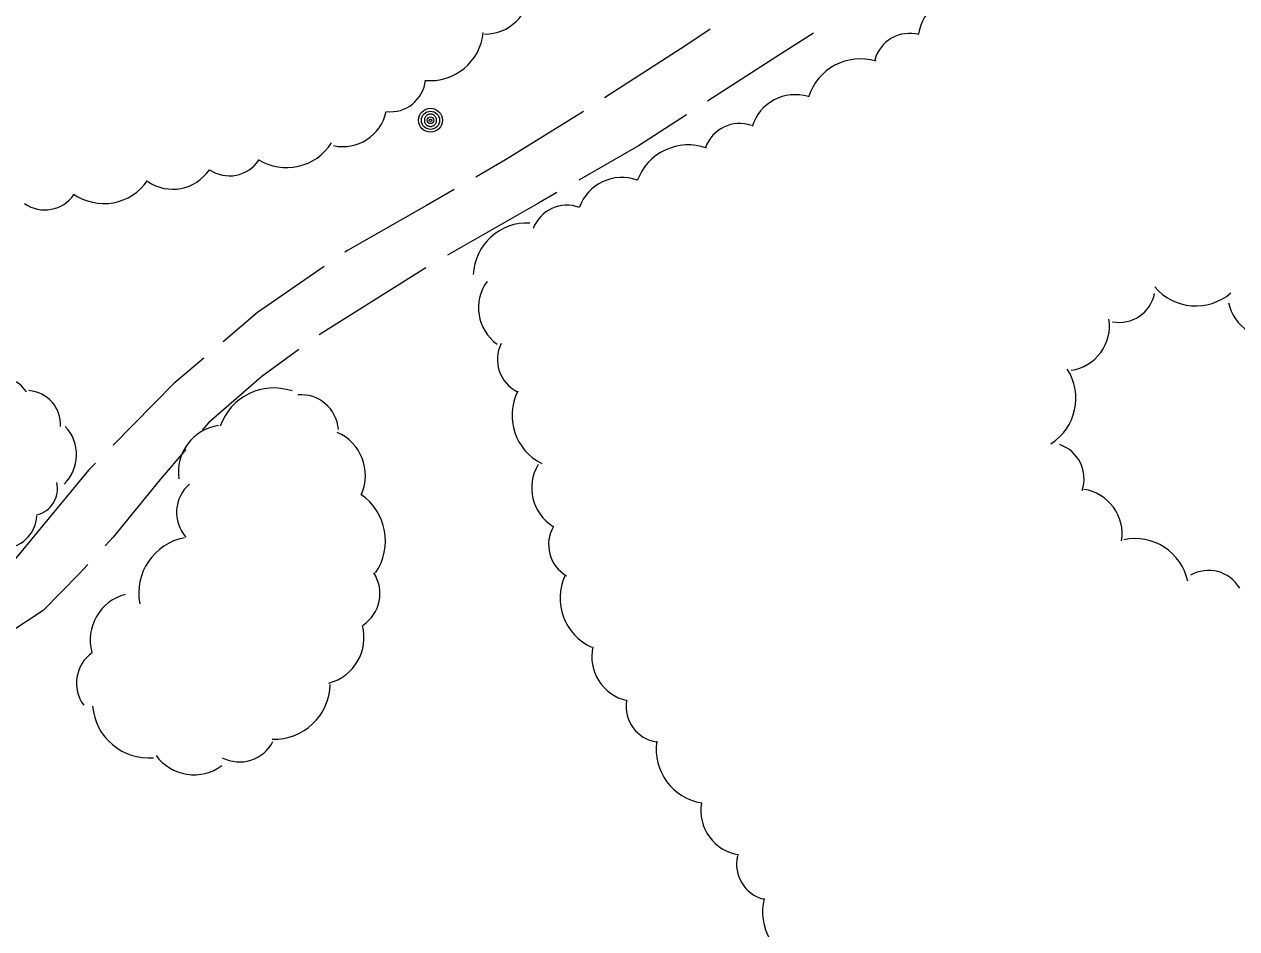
# Model space of a CAD drawing. Extents: x 2361284 to 2366480, y 6976556 to 6985346.
# Drawn here: x 2363214.2 to 2363406.7, y 6977962.5 to 6978106.1 of the extents above; entities that cross this region are included whole.
import ezdxf

# ---------------------------------------------------------------- set-up
doc = ezdxf.new("R2010")
doc.units = 0
doc.header["$LTSCALE"] = 1.9
for name, color, linetype, lineweight in [('15', 7, 'Continuous', 13), ('16', 7, 'Continuous', 13), ('4', 7, 'Continuous', 13)]:
    doc.layers.add(name, color=color, linetype=linetype, lineweight=lineweight)

msp = doc.modelspace()

# ---------------------------------------------------------------- linework, layer by layer
at = {"layer": '15'}
msp.add_line((2363277.953, 6978067.387), (2363260.994, 6978056.786), dxfattribs=at)
for points in [[(2363323.096, 6978105.319), (2363319.24, 6978102.712), (2363306.339, 6978094.398)], [(2363339.503, 6978104.695), (2363334.284, 6978101.335), (2363322.695, 6978093.864)], [(2363302.958, 6978092.257), (2363290.612, 6978084.539), (2363285.898, 6978081.824)], [(2363319.335, 6978091.692), (2363311.722, 6978086.79), (2363302.222, 6978081.349)], [(2363282.426, 6978079.831), (2363278.079, 6978077.329), (2363265.498, 6978070.158), (2363265.08, 6978069.874)], [(2363298.751, 6978079.356), (2363295.816, 6978077.678), (2363281.385, 6978069.439)], [(2363261.792, 6978067.603), (2363251.22, 6978060.313), (2363245.763, 6978055.681)], [(2363257.766, 6978054.425), (2363251.896, 6978050.138), (2363243.446, 6978042.777), (2363242.447, 6978041.618)], [(2363242.708, 6978053.092), (2363237.937, 6978049.045), (2363228.289, 6978039.253)], [(2363239.837, 6978038.583), (2363235.741, 6978033.815), (2363228.318, 6978024.653), (2363227.011, 6978023.25)], [(2363225.486, 6978036.407), (2363224.386, 6978035.287), (2363212.66, 6978021.064)], [(2363224.278, 6978020.324), (2363222.833, 6978018.77), (2363217.208, 6978013.017)], [(2363217.208, 6978013.017), (2363209.039, 6978007.629), (2363208.86, 6978007.517)]]:
    msp.add_lwpolyline(points, dxfattribs=at)
at = {"layer": '16'}
for centre, radius, start, end in [((2363287.372, 6978111.582), 7.05, 269.21497, 359.21497), ((2363363.239, 6978103.479), 7.147, 81.16913, 171.16913), ((2363278.642, 6978105.593), 8.456, 264.46888, 354.46888), ((2363354.752, 6978098.931), 5.711, 74.97721, 164.97721), ((2363346.927, 6978092.011), 8.572, 73.0239, 163.0239), ((2363272.3, 6978097.822), 5.634, 263.67487, 353.67487), ((2363336.598, 6978087.761), 7.147, 73.0239, 163.0239), ((2363264.763, 6978093.711), 7.05, 257.73873, 347.73873), ((2363327.759, 6978084.621), 5.711, 70.63951, 160.63951), ((2363255.827, 6978091.78), 8.456, 237.84397, 327.84397), ((2363319.593, 6978078.361), 8.572, 70.23758, 160.23758), ((2363246.77, 6978087.654), 5.634, 235.78637, 325.78637), ((2363237.748, 6978086.95), 7.05, 235.78637, 325.78637), ((2363226.814, 6978086.077), 8.456, 235.22439, 325.22439), ((2363309.069, 6978074.618), 7.147, 70.23758, 160.23758), ((2363217.442, 6978082.244), 5.634, 235.39434, 325.39434), ((2363300.337, 6978071.645), 5.711, 69.53283, 159.53283), ((2363294.041, 6978065.958), 8.572, 87.24014, 177.24014), ((2363293.462, 6978061.076), 7.147, 144.20356, 234.20356), ((2363388.056, 6978064.458), 5.711, 258.91759, 348.91759), ((2363400.2, 6978069.941), 8.572, 220.42569, 310.42569), ((2363412.411, 6978063.34), 7.147, 191.86702, 281.86702), ((2363379.351, 6978058.204), 7.147, 278.64041, 8.64041), ((2363295.022, 6978052.842), 5.711, 153.45199, 243.45199), ((2363372.58, 6978046.693), 8.572, 302.66941, 32.66941), ((2363210.812, 6978045.521), 4.301, 30.33808, 120.33808), ((2363214.559, 6978042.537), 5.381, 356.36912, 86.36912), ((2363253.803, 6978039.37), 8.968, 71.15833, 161.15832), ((2363300.2, 6978043.999), 8.572, 153.45199, 243.45199), ((2363258.114, 6978041.282), 5.975, 4.57598, 94.57598), ((2363216.038, 6978037.73), 6.455, 313.70855, 43.70855), ((2363246.136, 6978034.981), 7.477, 98.41285, 188.41285), ((2363260.882, 6978034.428), 7.477, 336.53411, 66.53411), ((2363376.75, 6978033.938), 5.711, 340.91427, 70.91427), ((2363301.896, 6978032.437), 7.147, 148.56886, 238.56886), ((2363215.16, 6978032.355), 4.301, 283.14504, 13.14504), ((2363244.343, 6978028.554), 5.975, 130.94729, 220.94729), ((2363381.36, 6978025.164), 7.147, 351.22594, 81.22594), ((2363262.567, 6978024.034), 8.968, 325.51413, 55.51413), ((2363210.803, 6978028.253), 5.381, 267.75801, 357.75801), ((2363303.156, 6978023.445), 5.711, 149.70849, 239.70849), ((2363241.328, 6978015.746), 8.968, 100.82751, 190.82751), ((2363390.541, 6978015.844), 8.572, 12.0455, 102.0455), ((2363264.692, 6978015.68), 5.975, 303.30571, 33.30571), ((2363307.82, 6978014.965), 8.572, 155.56625, 245.56625), ((2363402.237, 6978013.647), 5.711, 30.23365, 120.23365), ((2363232.138, 6978008.324), 7.477, 105.02914, 195.02914), ((2363260.651, 6978008.7), 7.477, 284.87309, 14.87309), ((2363311.447, 6978005.663), 7.147, 167.2699, 257.2699), ((2363228.459, 6978001.454), 5.975, 125.94849, 215.94849), ((2363253.813, 6978001.508), 8.968, 268.42824, 358.42824), ((2363233.97, 6977998.558), 8.968, 184.79836, 274.79836), ((2363315.472, 6977997.757), 5.711, 171.21941, 261.21941), ((2363248.365, 6977994.919), 5.975, 242.65103, 332.65103), ((2363323.101, 6977990.916), 8.572, 171.21941, 261.21941), ((2363241.145, 6977994.39), 7.477, 216.22018, 306.22018), ((2363328.753, 6977981.25), 7.147, 170.96019, 260.96019), ((2363332.999, 6977972.677), 5.711, 166.13665, 256.13665), ((2363339.984, 6977965.139), 8.572, 165.79362, 255.79362)]:
    msp.add_arc(centre, radius, start, end, dxfattribs=at)
at = {"layer": '4'}
for radius in [1.9, 1.442, 0.539, 0.192]:
    msp.add_circle((2363278.69, 6978090.846), radius, dxfattribs=at)
for start, end in [(118.46406, 129.71409), (107.21593, 118.46597), (95.96582, 107.21585), (84.71553, 95.96557), (73.46552, 84.71555), (62.21535, 73.46538), (50.96397, 62.214), (174.71552, 185.96556), (163.46611, 174.71615), (185.96287, 197.21291), (152.21535, 163.46538), (197.21479, 208.46483), (140.96646, 152.21649), (208.46822, 219.71826), (129.71376, 140.96379), (219.71376, 230.96379), (230.96397, 242.214), (242.21812, 253.46815), (253.46258, 264.71261), (264.71553, 275.96557), (275.96582, 287.21585), (287.21593, 298.46597), (298.46406, 309.71409), (39.71588, 50.96591), (309.71589, 320.96592), (28.46656, 39.7166), (320.96646, 332.21649), (17.21479, 28.46483), (332.21419, 343.46422), (5.96345, 17.21348), (343.46611, 354.71615), (354.71553, 5.96557)]:
    msp.add_arc((2363278.69, 6978090.846), 0.973, start, end, dxfattribs=at)

doc.saveas('drawing.dxf')
